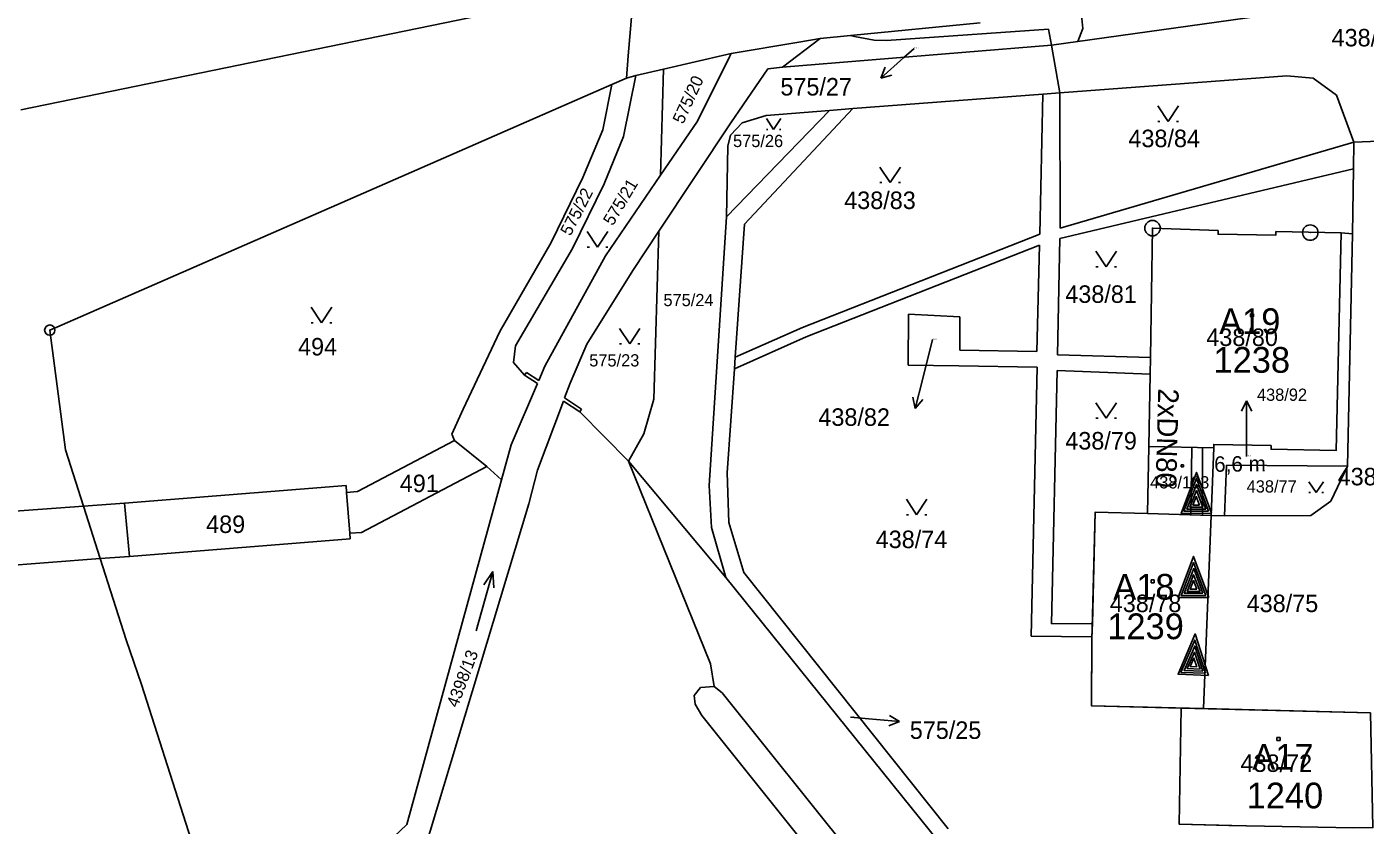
# Model space of a CAD drawing. Extents: x -468021 to -466942, y -1130484 to -1128584.
# Drawn here: x -467953.5 to -467823.5, y -1129086.6 to -1129009 of the extents above; entities that cross this region are included whole.
import ezdxf

# ---------------------------------------------------------------- set-up
doc = ezdxf.new("R2010")
doc.units = 0
for name, color, linetype in [('13-Redukce', 7, 'Continuous'), ('21-Označení-odběrného-místa', 7, 'Continuous'), ('22-Odběrná místa-šrafy', 7, 'Continuous'), ('25-Popisná-čísla', 7, 'Continuous'), ('27-delky-vedeni', 7, 'Continuous'), ('DKM', 7, 'Continuous'), ('UT_SKUTEČNOST_staré', 7, 'Continuous')]:
    doc.layers.add(name, color=color, linetype=linetype)

# ---------------------------------------------------------------- blocks, each defined once
blk = doc.blocks.new('REDUKCE')
at = {"layer": '13-Redukce'}
for points in [[(-0.0132, 0.0075), (0.0266, 0.0221), (-0.0132, 0.0371), (-0.0132, 0.0075)], [(-0.0112, 0.0103), (0.0207, 0.0221), (-0.0112, 0.0343), (-0.0112, 0.0103)], [(-0.0092, 0.0131), (0.0149, 0.022), (-0.0092, 0.0313), (-0.0092, 0.0131)], [(-0.0073, 0.0158), (0.0089, 0.0221), (-0.0073, 0.0284), (-0.0073, 0.0158)], [(-0.0052, 0.0191), (0.0031, 0.0223), (-0.0052, 0.0256), (-0.0052, 0.0191)]]:
    blk.add_lwpolyline(points, dxfattribs=at)

msp = doc.modelspace()

# ---------------------------------------------------------------- linework, layer by layer
at = {"layer": '22-Odběrná místa-šrafy'}
for points in [[(-467825.84, -1129028.99), (-467832.17, -1129028.88), (-467832.18, -1129029.23), (-467837.78, -1129029.13), (-467837.78, -1129028.77), (-467844.16, -1129028.54), (-467844.35, -1129041.1), (-467844.39, -1129042.74), (-467844.53, -1129049.76), (-467838.21, -1129049.89), (-467838.21, -1129049.56), (-467832.63, -1129049.67), (-467832.64, -1129050.02), (-467826.32, -1129050.15), (-467825.84, -1129028.99)], [(-467838.47, -1129056.45), (-467844.66, -1129056.28), (-467849.73, -1129056.15), (-467850.04, -1129068.65), (-467850.1, -1129074.95), (-467839.2, -1129075.22), (-467838.47, -1129056.45)], [(-467822.97, -1129075.65), (-467841.37, -1129075.17), (-467841.58, -1129086.45), (-467836.73, -1129086.58), (-467824.64, -1129086.81), (-467822.75, -1129086.79), (-467822.97, -1129075.65)]]:
    msp.add_lwpolyline(points, dxfattribs=at)
at = {"layer": 'DKM'}
for p, q in [((-467954.11, -1129017.05), (-467894.5, -1129004.79)), ((-467851.23, -1129006.2), (-467850.94, -1129009.14)), ((-467895.09, -1129011.8), (-467894.71, -1129007.29)), ((-467851.41, -1129010.4), (-467825.62, -1129006.81)), ((-467873.51, -1129009.83), (-467860.9, -1129008.59)), ((-467850.94, -1129009.14), (-467851.41, -1129010.4)), ((-467876.46, -1129010.12), (-467880.1, -1129012.9)), ((-467876.46, -1129010.12), (-467878.52, -1129010.47)), ((-467876.46, -1129010.12), (-467873.51, -1129009.83)), ((-467873.12, -1129009.91), (-467873.51, -1129009.83)), ((-467871.2, -1129010.26), (-467873.12, -1129009.91)), ((-467870.01, -1129010.3), (-467871.2, -1129010.26)), ((-467854.25, -1129009.19), (-467870.01, -1129010.3)), ((-467853.98, -1129010.76), (-467854.25, -1129009.19)), ((-467853.98, -1129010.76), (-467851.41, -1129010.4)), ((-467885.51, -1129011.67), (-467891.65, -1129013.09)), ((-467885.09, -1129011.57), (-467885.51, -1129011.67)), ((-467885.25, -1129011.89), (-467885.09, -1129011.57)), ((-467878.52, -1129010.47), (-467885.09, -1129011.57)), ((-467853.98, -1129010.76), (-467880.1, -1129012.9)), ((-467867.3, -1129011.07), (-467868.31, -1129011.96)), ((-467853.15, -1129015.4), (-467853.98, -1129010.76)), ((-467895.27, -1129013.95), (-467895.09, -1129011.8)), ((-467888.37, -1129018.15), (-467885.25, -1129011.89)), ((-467880.1, -1129012.9), (-467881.52, -1129013.06)), ((-467868.31, -1129011.96), (-467870.56, -1129013.95)), ((-467870.56, -1129013.95), (-467870.14, -1129012.91)), ((-467896.7, -1129014.57), (-467895.27, -1129013.95)), ((-467895.56, -1129019.63), (-467894.36, -1129013.72)), ((-467895.27, -1129013.95), (-467894.36, -1129013.72)), ((-467891.65, -1129013.09), (-467894.36, -1129013.72)), ((-467891.96, -1129023.4), (-467891.65, -1129013.09)), ((-467881.52, -1129013.06), (-467885.13, -1129018.32)), ((-467870.56, -1129013.95), (-467869.48, -1129013.66)), ((-467831.11, -1129013.74), (-467853.15, -1129015.4)), ((-467828.56, -1129013.98), (-467831.11, -1129013.74)), ((-467826.27, -1129015.63), (-467828.56, -1129013.98)), ((-467922.38, -1129025.81), (-467896.7, -1129014.57)), ((-467896.7, -1129014.57), (-467897.57, -1129018.98)), ((-467854.81, -1129015.51), (-467873.28, -1129016.9)), ((-467855.09, -1129029.14), (-467854.81, -1129015.51)), ((-467853.15, -1129015.4), (-467854.81, -1129015.51)), ((-467853.15, -1129015.4), (-467853.14, -1129028.55)), ((-467824.6, -1129020.19), (-467826.27, -1129015.63)), ((-467873.28, -1129016.9), (-467883.79, -1129028.16)), ((-467875.54, -1129017.12), (-467873.28, -1129016.9)), ((-467843.64, -1129016.66), (-467842.64, -1129018.16)), ((-467842.64, -1129018.16), (-467841.64, -1129016.66)), ((-467888.37, -1129018.15), (-467891.96, -1129023.4)), ((-467875.54, -1129017.12), (-467885.55, -1129027.45)), ((-467884.02, -1129018.3), (-467881.7, -1129017.58)), ((-467881.7, -1129017.58), (-467875.54, -1129017.12)), ((-467881.67, -1129017.9), (-467880.97, -1129018.95)), ((-467880.97, -1129018.95), (-467880.27, -1129017.9)), ((-467843.64, -1129018.16), (-467843.44, -1129018.16)), ((-467841.84, -1129018.16), (-467841.64, -1129018.16)), ((-467897.57, -1129018.98), (-467899.5, -1129023.61)), ((-467892.12, -1129028.84), (-467885.13, -1129018.32)), ((-467885.43, -1129020.58), (-467885.16, -1129019.5)), ((-467885.16, -1129019.5), (-467884.02, -1129018.3)), ((-467881.67, -1129018.95), (-467881.53, -1129018.95)), ((-467880.41, -1129018.95), (-467880.27, -1129018.95)), ((-467897.44, -1129024.22), (-467895.56, -1129019.63)), ((-467885.55, -1129027.45), (-467885.43, -1129020.58)), ((-467853.14, -1129028.55), (-467824.6, -1129020.19)), ((-467824.63, -1129022.78), (-467824.6, -1129020.19)), ((-467824.6, -1129020.19), (-467819.1, -1129019.94)), ((-467891.96, -1129023.4), (-467897.31, -1129031.23)), ((-467870.64, -1129022.6), (-467869.64, -1129024.1)), ((-467869.64, -1129024.1), (-467868.64, -1129022.6)), ((-467824.63, -1129022.78), (-467853.16, -1129029.55)), ((-467824.72, -1129029.09), (-467824.63, -1129022.78)), ((-467899.5, -1129023.61), (-467902.57, -1129029.94)), ((-467900.52, -1129030.53), (-467897.44, -1129024.22)), ((-467870.64, -1129024.1), (-467870.44, -1129024.1)), ((-467868.84, -1129024.1), (-467868.64, -1129024.1)), ((-467950.61, -1129038.15), (-467922.38, -1129025.81)), ((-467887.24, -1129053.56), (-467885.55, -1129027.45)), ((-467883.79, -1129028.16), (-467884.69, -1129041.08)), ((-467844.35, -1129041.1), (-467844.16, -1129028.54)), ((-467844.16, -1129028.54), (-467837.78, -1129028.77)), ((-467902.57, -1129029.94), (-467907.57, -1129038.58)), ((-467899.07, -1129028.88), (-467898.07, -1129030.38)), ((-467898.07, -1129030.38), (-467897.07, -1129028.88)), ((-467894.66, -1129032.66), (-467892.12, -1129028.84)), ((-467892.61, -1129045.16), (-467892.12, -1129028.84)), ((-467878.15, -1129038.19), (-467855.09, -1129029.14)), ((-467853.16, -1129029.55), (-467853.4, -1129040.85)), ((-467837.78, -1129028.77), (-467837.78, -1129029.13)), ((-467837.78, -1129029.13), (-467832.18, -1129029.23)), ((-467832.18, -1129029.23), (-467832.17, -1129028.88)), ((-467832.17, -1129028.88), (-467825.84, -1129028.99)), ((-467826.32, -1129050.15), (-467825.84, -1129028.99)), ((-467825.84, -1129028.99), (-467824.72, -1129029.09)), ((-467824.72, -1129029.09), (-467825.22, -1129051.68)), ((-467906.06, -1129039.98), (-467900.52, -1129030.53)), ((-467903.19, -1129041.96), (-467897.31, -1129031.23)), ((-467899.07, -1129030.38), (-467898.87, -1129030.38)), ((-467897.27, -1129030.38), (-467897.07, -1129030.38)), ((-467855.15, -1129030.19), (-467877.82, -1129039.11)), ((-467855.39, -1129040.52), (-467855.15, -1129030.19)), ((-467849.65, -1129030.79), (-467848.65, -1129032.29)), ((-467848.65, -1129032.29), (-467847.65, -1129030.79)), ((-467849.65, -1129032.29), (-467849.45, -1129032.29)), ((-467847.85, -1129032.29), (-467847.65, -1129032.29)), ((-467894.66, -1129032.66), (-467899.11, -1129039.82)), ((-467925.89, -1129036.23), (-467924.89, -1129037.73)), ((-467924.89, -1129037.73), (-467923.89, -1129036.23)), ((-467925.89, -1129037.73), (-467925.69, -1129037.73)), ((-467924.09, -1129037.73), (-467923.89, -1129037.73)), ((-467867.9, -1129041.84), (-467867.86, -1129036.91)), ((-467867.86, -1129036.91), (-467862.89, -1129037.15)), ((-467862.89, -1129037.15), (-467862.89, -1129040.4)), ((-467834.64, -1129036.85), (-467834.34, -1129036.85)), ((-467834.64, -1129037.15), (-467834.64, -1129036.85)), ((-467834.34, -1129037.15), (-467834.64, -1129037.15)), ((-467834.34, -1129036.85), (-467834.34, -1129037.15)), ((-467951.29, -1129038.45), (-467950.61, -1129038.15)), ((-467951.29, -1129038.45), (-467949.77, -1129050.07)), ((-467907.57, -1129038.58), (-467911.14, -1129046.14)), ((-467895.95, -1129038.28), (-467894.95, -1129039.78)), ((-467894.95, -1129039.78), (-467893.95, -1129038.28)), ((-467884.69, -1129041.08), (-467878.15, -1129038.19)), ((-467906.24, -1129041.59), (-467906.06, -1129039.98)), ((-467899.11, -1129039.82), (-467900.73, -1129043.59)), ((-467895.95, -1129039.78), (-467895.75, -1129039.78)), ((-467894.15, -1129039.78), (-467893.95, -1129039.78)), ((-467877.82, -1129039.11), (-467884.77, -1129042.2)), ((-467865.52, -1129039.37), (-467866.47, -1129043.14)), ((-467905.17, -1129042.82), (-467906.24, -1129041.59)), ((-467884.69, -1129041.08), (-467884.77, -1129042.2)), ((-467862.89, -1129040.4), (-467855.39, -1129040.52)), ((-467853.4, -1129040.85), (-467844.35, -1129041.1)), ((-467844.35, -1129041.1), (-467844.39, -1129042.74)), ((-467904.99, -1129042.55), (-467905.17, -1129042.82)), ((-467903.92, -1129043.65), (-467905.17, -1129042.82)), ((-467904.99, -1129042.55), (-467903.79, -1129043.35)), ((-467903.79, -1129043.35), (-467903.19, -1129041.96)), ((-467884.77, -1129042.2), (-467885.47, -1129052.33)), ((-467862.96, -1129041.91), (-467867.9, -1129041.84)), ((-467855.36, -1129042.06), (-467862.96, -1129041.91)), ((-467855.95, -1129068.18), (-467855.36, -1129042.06)), ((-467853.43, -1129042.36), (-467853.97, -1129066.99)), ((-467844.39, -1129042.74), (-467853.43, -1129042.36)), ((-467844.53, -1129049.76), (-467844.39, -1129042.74)), ((-467906.48, -1129049.6), (-467903.92, -1129043.65)), ((-467900.73, -1129043.59), (-467901.27, -1129045.03)), ((-467866.47, -1129043.14), (-467867.21, -1129046.05)), ((-467901.39, -1129045.34), (-467903.91, -1129052.07)), ((-467899.81, -1129046.39), (-467901.39, -1129045.34)), ((-467901.27, -1129045.03), (-467899.63, -1129046.12)), ((-467892.61, -1129045.16), (-467893.57, -1129048.54)), ((-467867.21, -1129046.05), (-467867.45, -1129044.96)), ((-467867.21, -1129046.05), (-467866.48, -1129045.2)), ((-467849.65, -1129045.51), (-467848.65, -1129047.01)), ((-467848.65, -1129047.01), (-467847.65, -1129045.51)), ((-467835.01, -1129045.32), (-467835.51, -1129046.32)), ((-467835.01, -1129048.32), (-467835.01, -1129045.32)), ((-467835.01, -1129045.32), (-467834.51, -1129046.32)), ((-467911.14, -1129046.14), (-467912.22, -1129048.55)), ((-467899.63, -1129046.12), (-467899.81, -1129046.39)), ((-467895.05, -1129051.18), (-467899.81, -1129046.39)), ((-467849.65, -1129047.01), (-467849.45, -1129047.01)), ((-467847.85, -1129047.01), (-467847.65, -1129047.01)), ((-467921.39, -1129054.12), (-467911.98, -1129049.18)), ((-467912.22, -1129048.55), (-467911.98, -1129049.18)), ((-467911.98, -1129049.18), (-467908.82, -1129051.71)), ((-467893.57, -1129048.54), (-467895.05, -1129051.18)), ((-467835.01, -1129050.72), (-467835.01, -1129048.32)), ((-467948.02, -1129055.55), (-467949.77, -1129050.07)), ((-467907.41, -1129052.98), (-467906.48, -1129049.6)), ((-467844.53, -1129049.76), (-467844.66, -1129056.28)), ((-467838.21, -1129049.89), (-467844.53, -1129049.76)), ((-467838.47, -1129056.45), (-467838.21, -1129049.89)), ((-467838.21, -1129049.89), (-467838.21, -1129049.56)), ((-467838.21, -1129049.56), (-467832.63, -1129049.67)), ((-467832.63, -1129049.67), (-467832.64, -1129050.02)), ((-467832.64, -1129050.02), (-467826.32, -1129050.15)), ((-467921.02, -1129058.1), (-467908.82, -1129051.71)), ((-467908.82, -1129051.71), (-467907.41, -1129052.98)), ((-467895.05, -1129051.18), (-467887.11, -1129070.88)), ((-467895.05, -1129051.18), (-467885.61, -1129062.5)), ((-467841.36, -1129051.53), (-467841.15, -1129051.53)), ((-467841.36, -1129051.74), (-467841.36, -1129051.53)), ((-467841.15, -1129051.74), (-467841.36, -1129051.74)), ((-467841.15, -1129051.53), (-467841.15, -1129051.74)), ((-467837.17, -1129056.5), (-467836.98, -1129051.56)), ((-467836.98, -1129051.56), (-467825.22, -1129051.68)), ((-467825.22, -1129051.68), (-467826.84, -1129055.08)), ((-467916.59, -1129086.5), (-467907.41, -1129052.98)), ((-467903.91, -1129052.07), (-467904.76, -1129055.34)), ((-467885.47, -1129052.33), (-467885.31, -1129057.14)), ((-467828.96, -1129053.18), (-467828.26, -1129054.23)), ((-467828.26, -1129054.23), (-467827.56, -1129053.18)), ((-467944.03, -1129055.26), (-467922.51, -1129053.54)), ((-467922.51, -1129053.54), (-467922.46, -1129054.22)), ((-467922.46, -1129054.22), (-467921.39, -1129054.12)), ((-467922.46, -1129054.22), (-467922.14, -1129058.18)), ((-467887, -1129057.63), (-467887.24, -1129053.56)), ((-467828.96, -1129054.23), (-467828.82, -1129054.23)), ((-467827.7, -1129054.23), (-467827.56, -1129054.23)), ((-467948.02, -1129055.55), (-467979.79, -1129057.88)), ((-467944.03, -1129055.26), (-467948.02, -1129055.55)), ((-467946.39, -1129060.65), (-467948.02, -1129055.55)), ((-467944.03, -1129055.26), (-467943.54, -1129060.44)), ((-467915.8, -1129092.02), (-467904.76, -1129055.34)), ((-467868.07, -1129054.89), (-467867.07, -1129056.39)), ((-467867.07, -1129056.39), (-467866.07, -1129054.89)), ((-467826.84, -1129055.08), (-467828.77, -1129056.46)), ((-467885.31, -1129057.14), (-467883.86, -1129062)), ((-467868.07, -1129056.39), (-467867.87, -1129056.39)), ((-467866.27, -1129056.39), (-467866.07, -1129056.39)), ((-467850, -1129066.95), (-467849.73, -1129056.15)), ((-467849.73, -1129056.15), (-467844.66, -1129056.28)), ((-467844.66, -1129056.28), (-467838.47, -1129056.45)), ((-467839.2, -1129075.23), (-467838.47, -1129056.45)), ((-467838.47, -1129056.45), (-467837.17, -1129056.5)), ((-467828.77, -1129056.46), (-467837.17, -1129056.5)), ((-467922.14, -1129058.18), (-467921.02, -1129058.1)), ((-467922.14, -1129058.18), (-467922.1, -1129058.72)), ((-467885.61, -1129062.5), (-467887, -1129057.63)), ((-467922.1, -1129058.72), (-467943.54, -1129060.44)), ((-467978.69, -1129063.08), (-467946.39, -1129060.65)), ((-467946.39, -1129060.65), (-467943.54, -1129060.44)), ((-467943.86, -1129068.55), (-467946.39, -1129060.65)), ((-467909.86, -1129067.68), (-467908.24, -1129061.9)), ((-467908.24, -1129061.9), (-467909.13, -1129063.21)), ((-467908.24, -1129061.9), (-467908.16, -1129063.48)), ((-467883.86, -1129062), (-467864, -1129086.91)), ((-467864.93, -1129088.16), (-467885.61, -1129062.5)), ((-467844.29, -1129062.71), (-467843.99, -1129062.71)), ((-467844.29, -1129063.01), (-467844.29, -1129062.71)), ((-467843.99, -1129063.01), (-467844.29, -1129063.01)), ((-467843.99, -1129062.71), (-467843.99, -1129063.01)), ((-467853.97, -1129066.99), (-467850, -1129066.95)), ((-467850, -1129066.95), (-467850.04, -1129068.26)), ((-467943.86, -1129068.55), (-467942.37, -1129072.88)), ((-467850.04, -1129068.26), (-467855.95, -1129068.18)), ((-467850.04, -1129068.26), (-467850.1, -1129074.95)), ((-467887.11, -1129070.88), (-467886.75, -1129073.08)), ((-467942.37, -1129072.88), (-467935.18, -1129095.33)), ((-467888.06, -1129073.16), (-467888.67, -1129073.95)), ((-467888.67, -1129073.95), (-467888.58, -1129074.78)), ((-467886.75, -1129073.08), (-467888.06, -1129073.16)), ((-467885.97, -1129073.71), (-467886.75, -1129073.08)), ((-467869.5, -1129094.2), (-467885.97, -1129073.71)), ((-467888.58, -1129074.78), (-467887.94, -1129075.91)), ((-467850.1, -1129074.95), (-467841.37, -1129075.17)), ((-467841.58, -1129086.45), (-467841.37, -1129075.17)), ((-467841.37, -1129075.17), (-467839.2, -1129075.23)), ((-467839.2, -1129075.23), (-467822.97, -1129075.65)), ((-467887.94, -1129075.91), (-467876.75, -1129089.89)), ((-467873.5, -1129076.07), (-467871.73, -1129076.22)), ((-467871.73, -1129076.22), (-467868.74, -1129076.47)), ((-467868.74, -1129076.47), (-467869.78, -1129076.89)), ((-467868.74, -1129076.47), (-467869.7, -1129075.89)), ((-467832.07, -1129078.03), (-467831.77, -1129078.03)), ((-467832.07, -1129078.33), (-467832.07, -1129078.03)), ((-467831.77, -1129078.03), (-467831.77, -1129078.33)), ((-467831.77, -1129078.33), (-467832.07, -1129078.33)), ((-467920.09, -1129089.79), (-467916.59, -1129086.5)), ((-467835.15, -1129086.62), (-467841.58, -1129086.45))]:
    msp.add_line(p, q, dxfattribs=at)
for centre, radius in [((-467844.16, -1129028.54), 0.75), ((-467844.16, -1129028.54), 0.01), ((-467828.83, -1129028.97), 0.75), ((-467828.83, -1129028.97), 0.01), ((-467951.29, -1129038.45), 0.5), ((-467951.29, -1129038.45), 0.01)]:
    msp.add_circle(centre, radius, dxfattribs=at)
at = {"layer": 'UT_SKUTEČNOST_staré'}
for points in [[(-467840.34, -1129049.85), (-467840.43, -1129056.4)], [(-467839.31, -1129049.87), (-467839.31, -1129056.43)]]:
    msp.add_lwpolyline(points, dxfattribs=at)

# ---------------------------------------------------------------- block references
at = {"layer": '13-Redukce'}
for p, xscale, yscale, rotation in [((-467837.68, -1129054.93), 99.99999999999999, 100, 90.07784773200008), ((-467837.95, -1129063.1), 99.99999999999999, 100, 90.07784773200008), ((-467837.92, -1129070.72), 100, 99.99999999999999, 87.73648191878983)]:
    msp.add_blockref('REDUKCE', p, dxfattribs=dict(at, xscale=xscale, yscale=yscale, rotation=rotation))

# ---------------------------------------------------------------- texts
at = {"layer": '21-Označení-odběrného-místa'}
for s, p in [('A19', (-467837.68, -1129038.83)), ('A18', (-467847.97, -1129064.64)), ('A17', (-467834.46, -1129081.16))]:
    msp.add_text(s, height=2.5, dxfattribs=at).set_placement(p)
at = {"layer": '25-Popisná-čísla'}
for s, p in [('1238', (-467838.23, -1129042.59)), ('1239', (-467848.55, -1129068.48)), ('1240', (-467835.01, -1129084.92))]:
    msp.add_text(s, height=2.5, dxfattribs=at).set_placement(p)
at = {"layer": '27-delky-vedeni'}
msp.add_text('6,6 m', height=1.5, rotation=0.6082, dxfattribs=at).set_placement((-467838.16, -1129052.22))
at = {"layer": 'DKM'}
for s, height, p in [('438/85', 1.7, (-467826.76, -1129010.88)), ('575/27', 0.1, (-467867.3, -1129011.07)), ('575/27', 1.7, (-467880.31, -1129015.65)), ('575/26', 1.19, (-467884.91, -1129020.66)), ('438/84', 1.7, (-467846.5, -1129020.67)), ('438/83', 1.7, (-467874.11, -1129026.68)), ('575/24', 1.19, (-467891.67, -1129036.12)), ('438/81', 1.7, (-467852.63, -1129035.8)), ('438/80', 1.7, (-467838.93, -1129039.99)), ('494', 1.7, (-467927.17, -1129040.91)), ('438/82', 0.1, (-467865.52, -1129039.37)), ('575/23', 1.19, (-467898.88, -1129041.98)), ('438/92', 1.19, (-467834.01, -1129045.32)), ('438/82', 1.7, (-467876.62, -1129047.75)), ('438/79', 1.7, (-467852.63, -1129050.05)), ('438/92', 0.1, (-467835.01, -1129050.72)), ('438/87', 1.7, (-467826.17, -1129053.53)), ('491', 1.7, (-467917.29, -1129054.19)), ('438/103', 1.19, (-467844.39, -1129053.83)), ('438/77', 1.19, (-467835.01, -1129054.23)), ('489', 1.7, (-467936.1, -1129058.16)), ('438/74', 1.7, (-467871.05, -1129059.63)), ('438/78', 1.7, (-467848.31, -1129065.85)), ('438/75', 1.7, (-467835.01, -1129065.85)), ('575/25', 0.1, (-467873.5, -1129076.07)), ('575/25', 1.7, (-467867.74, -1129078.17)), ('438/72', 1.7, (-467835.61, -1129081.38))]:
    msp.add_text(s, height=height, dxfattribs=at).set_placement(p)
for s, rotation, p in [('575/20', 65.311, (-467889.76, -1129018.5)), ('575/22', 62.793, (-467900.7, -1129029.37)), ('575/21', 59.1014, (-467896.59, -1129028.38)), ('4398/13', 69.295, (-467911.67, -1129075.2))]:
    msp.add_text(s, height=1.19, rotation=rotation, dxfattribs=at).set_placement(p)
at = {"layer": 'UT_SKUTEČNOST_staré'}
msp.add_text('2xDN80', height=2, rotation=268.481, dxfattribs=at).set_placement((-467843.6, -1129044.09))

doc.saveas('drawing.dxf')
